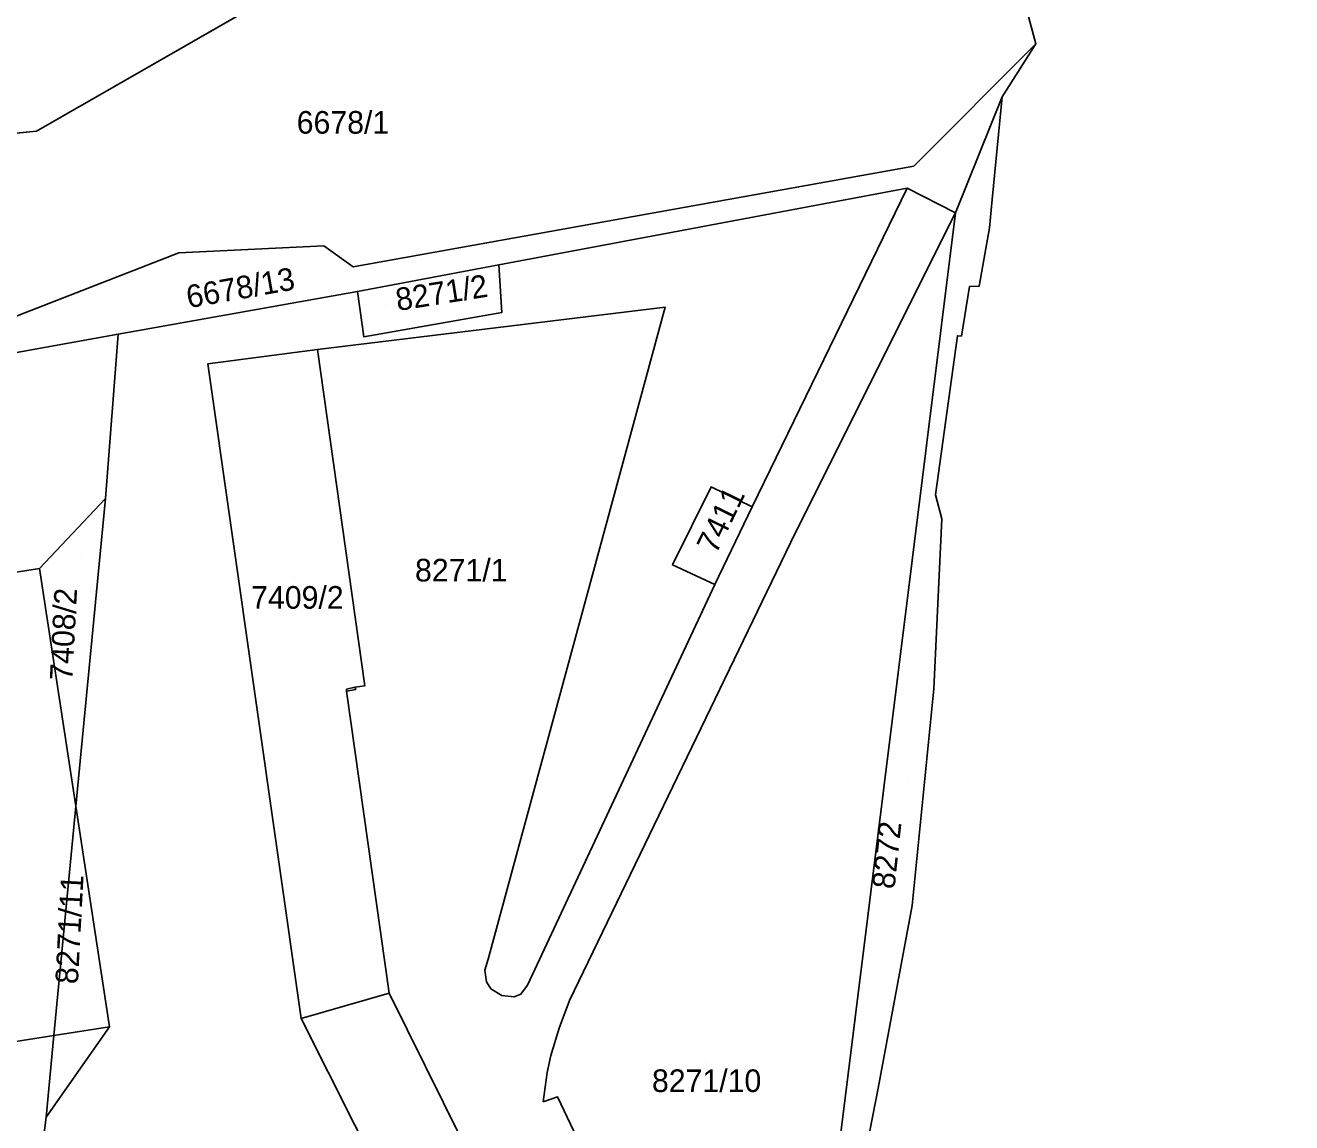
# Model space of a CAD drawing. Extents: x -266199 to -261993, y -1239047 to -1235108.
# Drawn here: x -263547 to -263435, y -1235957.8 to -1235860.7 of the extents above; entities that cross this region are included whole.
import ezdxf

# ---------------------------------------------------------------- set-up
doc = ezdxf.new("R2010")
doc.units = 0
for name, color, linetype in [('body_kn', 7, 'Continuous'), ('kladpar_druhypozemkov', 7, 'Continuous'), ('kladpar_hranice', 7, 'Continuous'), ('kladpar_parcelnecisla', 7, 'Continuous'), ('kladpar_plochy', 7, 'Continuous'), ('zappar_hrandruhpozemk', 7, 'Continuous'), ('zuob_linie', 7, 'Continuous'), ('zuob_plochy', 7, 'Continuous')]:
    doc.layers.add(name, color=color, linetype=linetype)

msp = doc.modelspace()

# ---------------------------------------------------------------- linework, layer by layer
at = {"layer": 'body_kn'}
for p, q in [((-263457.62, -1235862.38), (-263457.62, -1235862.38)), ((-263460.61, -1235867.04), (-263460.61, -1235867.04)), ((-263460.61, -1235867.04), (-263460.61, -1235867.04)), ((-263545.99, -1235870.09), (-263545.99, -1235870.09)), ((-263468.42, -1235873.18), (-263468.42, -1235873.18)), ((-263468.99, -1235875.12), (-263468.99, -1235875.12)), ((-263461.48, -1235876.14), (-263461.48, -1235876.14)), ((-263464.72, -1235877.32), (-263464.72, -1235877.32)), ((-263464.72, -1235877.32), (-263464.72, -1235877.32)), ((-263461.72, -1235878.64), (-263461.72, -1235878.64)), ((-263533.38, -1235880.86), (-263533.38, -1235880.86)), ((-263520.58, -1235880.23), (-263520.58, -1235880.23)), ((-263505.1, -1235881.91), (-263505.1, -1235881.91)), ((-263517.97, -1235882.09), (-263517.97, -1235882.09)), ((-263463.48, -1235883.81), (-263463.48, -1235883.81)), ((-263462.62, -1235883.78), (-263462.62, -1235883.78)), ((-263517.6, -1235884.25), (-263517.6, -1235884.25)), ((-263504.84, -1235886.13), (-263504.84, -1235886.13)), ((-263490.38, -1235885.65), (-263490.38, -1235885.65)), ((-263538.75, -1235888.03), (-263538.75, -1235888.03)), ((-263538.75, -1235888.03), (-263538.75, -1235888.03)), ((-263517.05, -1235888.26), (-263517.05, -1235888.26)), ((-263517.05, -1235888.26), (-263517.05, -1235888.26)), ((-263464.55, -1235888.18), (-263464.55, -1235888.18)), ((-263464.2, -1235888.21), (-263464.2, -1235888.21)), ((-263521.13, -1235889.38), (-263521.13, -1235889.38)), ((-263530.83, -1235890.66), (-263530.83, -1235890.66)), ((-263486.33, -1235901.54), (-263486.33, -1235901.54)), ((-263486.33, -1235901.54), (-263486.33, -1235901.54)), ((-263539.89, -1235902.57), (-263539.89, -1235902.57)), ((-263539.89, -1235902.57), (-263539.89, -1235902.57)), ((-263466.48, -1235902.24), (-263466.48, -1235902.24)), ((-263482.71, -1235903.31), (-263482.71, -1235903.31)), ((-263465.92, -1235904.35), (-263465.92, -1235904.35)), ((-263478.89, -1235905.62), (-263478.89, -1235905.62)), ((-263545.7, -1235908.74), (-263545.7, -1235908.74)), ((-263545.7, -1235908.74), (-263545.7, -1235908.74)), ((-263489.73, -1235908.43), (-263489.73, -1235908.43)), ((-263485.99, -1235910.18), (-263485.99, -1235910.18)), ((-263518.58, -1235919.42), (-263518.58, -1235919.42)), ((-263518.57, -1235919.61), (-263518.57, -1235919.61)), ((-263518.57, -1235919.61), (-263518.57, -1235919.61)), ((-263517.82, -1235919.26), (-263517.82, -1235919.26)), ((-263517.75, -1235919.45), (-263517.75, -1235919.45)), ((-263516.95, -1235919.14), (-263516.95, -1235919.14)), ((-263466.64, -1235919.39), (-263466.64, -1235919.39)), ((-263542.5, -1235929.78), (-263542.5, -1235929.78)), ((-263542.5, -1235929.78), (-263542.5, -1235929.78)), ((-263468.54, -1235938.54), (-263468.54, -1235938.54)), ((-263506.03, -1235943.28), (-263506.03, -1235943.28)), ((-263506.34, -1235944.26), (-263506.34, -1235944.26)), ((-263506.2, -1235945.29), (-263506.2, -1235945.29)), ((-263502.56, -1235945.6), (-263502.56, -1235945.6)), ((-263514.79, -1235946.31), (-263514.79, -1235946.31)), ((-263514.79, -1235946.31), (-263514.79, -1235946.31)), ((-263505.81, -1235945.91), (-263505.81, -1235945.91)), ((-263504.83, -1235946.51), (-263504.83, -1235946.51)), ((-263503.73, -1235946.61), (-263503.73, -1235946.61)), ((-263503.16, -1235946.39), (-263503.16, -1235946.39)), ((-263498.84, -1235946.95), (-263498.84, -1235946.95)), ((-263522.57, -1235948.54), (-263522.57, -1235948.54)), ((-263544.44, -1235950.05), (-263544.44, -1235950.05)), ((-263539.53, -1235949.28), (-263539.53, -1235949.28)), ((-263539.53, -1235949.28), (-263539.53, -1235949.28)), ((-263499.77, -1235949.39), (-263499.77, -1235949.39)), ((-263500.5, -1235951.81), (-263500.5, -1235951.81)), ((-263500.82, -1235953.31), (-263500.82, -1235953.31)), ((-263471.57, -1235954.7), (-263471.57, -1235954.7)), ((-263499.9, -1235955.47), (-263499.9, -1235955.47)), ((-263501.17, -1235955.9), (-263501.17, -1235955.9)), ((-263545.13, -1235957.25), (-263545.13, -1235957.25))]:
    msp.add_line(p, q, dxfattribs=at)
at = {"layer": 'kladpar_druhypozemkov'}
for p, q in [((-263518.66, -1235867.71), (-263518.66, -1235867.71)), ((-263528.7, -1235883.19), (-263528.7, -1235883.19)), ((-263515.09, -1235885.49), (-263515.09, -1235885.49)), ((-263486.62, -1235904.83), (-263486.62, -1235904.83)), ((-263542, -1235907.71), (-263542, -1235907.71)), ((-263508.52, -1235907.3), (-263508.52, -1235907.3)), ((-263523.19, -1235909.59), (-263523.19, -1235909.59)), ((-263468.9, -1235927.67), (-263468.9, -1235927.67)), ((-263541.67, -1235949.19), (-263541.67, -1235949.19)), ((-263486.77, -1235952.44), (-263486.77, -1235952.44))]:
    msp.add_line(p, q, dxfattribs=at)
at = {"layer": 'kladpar_hranice'}
for points in [[(-263515.47, -1235803.02), (-263509.46, -1235817.94), (-263503.31, -1235833.21), (-263496.84, -1235849.27), (-263516.92, -1235853.41), (-263545.99, -1235870.09), (-263582.85, -1235873.67), (-263680.14, -1235908.53), (-263715.75, -1235892.23), (-263727.87, -1235876.45), (-263728.71, -1235875.42), (-263746.44, -1235854.19), (-263752.76, -1235826.07), (-263753.8, -1235821.45), (-263755.26, -1235814.98), (-263756.07, -1235811.36), (-263761.44, -1235787.48), (-263755.72, -1235785.97), (-263737.47, -1235780.83), (-263736.2, -1235780.47), (-263723.08, -1235776.97), (-263716.54, -1235775.23), (-263687.62, -1235767.25)], [(-263680.14, -1235908.53), (-263582.85, -1235873.67), (-263545.99, -1235870.09), (-263516.92, -1235853.41), (-263496.84, -1235849.27), (-263491.16, -1235848.11), (-263435, -1235836.54)], [(-263435, -1235836.54), (-263453.4, -1235856.95), (-263458.68, -1235858.38), (-263457.62, -1235862.38), (-263468.42, -1235873.18), (-263517.97, -1235882.09), (-263520.58, -1235880.23), (-263533.38, -1235880.86), (-263552.78, -1235888.39), (-263580.58, -1235893.25), (-263665.76, -1235908.58)], [(-263665.76, -1235908.58), (-263580.58, -1235893.25), (-263552.78, -1235888.39), (-263533.38, -1235880.86), (-263520.58, -1235880.23), (-263517.97, -1235882.09), (-263468.42, -1235873.18), (-263457.62, -1235862.38), (-263460.61, -1235867.04), (-263464.72, -1235877.32), (-263468.99, -1235875.12), (-263505.1, -1235881.91), (-263517.6, -1235884.25), (-263538.75, -1235888.03), (-263613.37, -1235901.51), (-263645.45, -1235907.21)], [(-263460.61, -1235867.04), (-263461.48, -1235876.14), (-263461.72, -1235878.64), (-263462.62, -1235883.78), (-263463.48, -1235883.81), (-263464.2, -1235888.21), (-263464.55, -1235888.18), (-263466.48, -1235902.24), (-263465.92, -1235904.35), (-263466.64, -1235919.39), (-263468.54, -1235938.54), (-263471.57, -1235954.7), (-263473.59, -1235965.11), (-263475.23, -1235971.09), (-263476.18, -1235976.82), (-263477.84, -1235984.7), (-263477.39, -1235978.98), (-263464.72, -1235877.32), (-263460.61, -1235867.04)], [(-263549.43, -1235991.3), (-263545.13, -1235957.25), (-263539.53, -1235949.28), (-263542.5, -1235929.78), (-263539.89, -1235902.57), (-263538.75, -1235888.03), (-263517.6, -1235884.25), (-263517.05, -1235888.26), (-263504.84, -1235886.13), (-263505.1, -1235881.91), (-263468.99, -1235875.12), (-263482.71, -1235903.31), (-263486.33, -1235901.54), (-263489.73, -1235908.43), (-263485.99, -1235910.18), (-263502.56, -1235945.6), (-263503.16, -1235946.39), (-263503.73, -1235946.61), (-263504.83, -1235946.51), (-263505.81, -1235945.91), (-263506.2, -1235945.29), (-263506.34, -1235944.26), (-263506.03, -1235943.28), (-263490.38, -1235885.65), (-263521.13, -1235889.38), (-263530.83, -1235890.66), (-263522.57, -1235948.54), (-263515.45, -1235962.72)], [(-263508.41, -1235959.21), (-263514.79, -1235946.31), (-263518.57, -1235919.61), (-263517.75, -1235919.45), (-263517.82, -1235919.26), (-263516.95, -1235919.14), (-263521.13, -1235889.38), (-263490.38, -1235885.65), (-263506.03, -1235943.28), (-263506.34, -1235944.26), (-263506.2, -1235945.29), (-263505.81, -1235945.91), (-263504.83, -1235946.51), (-263503.73, -1235946.61), (-263503.16, -1235946.39), (-263502.56, -1235945.6), (-263485.99, -1235910.18), (-263482.71, -1235903.31), (-263468.99, -1235875.12), (-263464.72, -1235877.32), (-263478.89, -1235905.62), (-263498.84, -1235946.95), (-263499.77, -1235949.39), (-263500.5, -1235951.81), (-263500.82, -1235953.31), (-263501.17, -1235955.9), (-263499.9, -1235955.47), (-263493.56, -1235968.84)], [(-263509.34, -1236068.08), (-263510.25, -1236056.55), (-263510.28, -1236052.15), (-263509.47, -1236048.48), (-263508.21, -1236045.4), (-263506.73, -1236042.36), (-263505.2, -1236039.14), (-263488.19, -1236003.23), (-263482.98, -1235992.26), (-263485.34, -1235986.12), (-263493.56, -1235968.84), (-263499.9, -1235955.47), (-263501.17, -1235955.9), (-263500.82, -1235953.31), (-263500.5, -1235951.81), (-263499.77, -1235949.39), (-263498.84, -1235946.95), (-263478.89, -1235905.62), (-263464.72, -1235877.32)], [(-263464.72, -1235877.32), (-263477.39, -1235978.98), (-263477.84, -1235984.7), (-263481.68, -1235996.91), (-263481.86, -1236000.39), (-263482.34, -1236016.25), (-263493.86, -1236016.65), (-263506.48, -1236059.64), (-263507.66, -1236063.84), (-263508.07, -1236073.96)], [(-263517.05, -1235888.26), (-263517.6, -1235884.25), (-263505.1, -1235881.91), (-263504.84, -1235886.13), (-263517.05, -1235888.26)], [(-263613.37, -1235901.51), (-263538.75, -1235888.03)], [(-263538.75, -1235888.03), (-263539.89, -1235902.57), (-263545.7, -1235908.74), (-263542.5, -1235929.78), (-263544.44, -1235950.05), (-263545.13, -1235957.25), (-263549.43, -1235991.3)], [(-263514.79, -1235946.31), (-263522.57, -1235948.54), (-263530.83, -1235890.66), (-263521.13, -1235889.38), (-263516.95, -1235919.14), (-263517.82, -1235919.26), (-263517.75, -1235919.45), (-263518.57, -1235919.61), (-263514.79, -1235946.31)], [(-263486.33, -1235901.54), (-263482.71, -1235903.31), (-263485.99, -1235910.18), (-263489.73, -1235908.43), (-263486.33, -1235901.54)], [(-263539.89, -1235902.57), (-263542.5, -1235929.78), (-263545.7, -1235908.74), (-263539.89, -1235902.57)], [(-263542.5, -1235929.78), (-263539.53, -1235949.28), (-263545.13, -1235957.25), (-263544.44, -1235950.05), (-263542.5, -1235929.78)], [(-263515.45, -1235962.72), (-263522.57, -1235948.54), (-263514.79, -1235946.31), (-263508.41, -1235959.21)]]:
    msp.add_lwpolyline(points, dxfattribs=at)
at = {"layer": 'kladpar_plochy'}
for p, q in [((-263516.92, -1235853.41), (-263545.99, -1235870.09)), ((-263545.99, -1235870.09), (-263582.85, -1235873.67)), ((-263482.71, -1235903.31), (-263468.99, -1235875.12)), ((-263468.99, -1235875.12), (-263464.72, -1235877.32)), ((-263478.89, -1235905.62), (-263464.72, -1235877.32)), ((-263464.72, -1235877.32), (-263478.89, -1235905.62)), ((-263464.72, -1235877.32), (-263477.39, -1235978.98)), ((-263521.13, -1235889.38), (-263490.38, -1235885.65)), ((-263490.38, -1235885.65), (-263506.03, -1235943.28)), ((-263516.95, -1235919.14), (-263521.13, -1235889.38)), ((-263485.99, -1235910.18), (-263482.71, -1235903.31)), ((-263498.84, -1235946.95), (-263478.89, -1235905.62)), ((-263478.89, -1235905.62), (-263498.84, -1235946.95)), ((-263502.56, -1235945.6), (-263485.99, -1235910.18)), ((-263518.57, -1235919.61), (-263517.75, -1235919.45)), ((-263514.79, -1235946.31), (-263518.57, -1235919.61)), ((-263517.82, -1235919.26), (-263516.95, -1235919.14)), ((-263517.75, -1235919.45), (-263517.82, -1235919.26)), ((-263506.03, -1235943.28), (-263506.34, -1235944.26)), ((-263506.34, -1235944.26), (-263506.2, -1235945.29)), ((-263506.2, -1235945.29), (-263505.81, -1235945.91)), ((-263503.16, -1235946.39), (-263502.56, -1235945.6)), ((-263508.41, -1235959.21), (-263514.79, -1235946.31)), ((-263505.81, -1235945.91), (-263504.83, -1235946.51)), ((-263504.83, -1235946.51), (-263503.73, -1235946.61)), ((-263503.73, -1235946.61), (-263503.16, -1235946.39)), ((-263499.77, -1235949.39), (-263498.84, -1235946.95)), ((-263498.84, -1235946.95), (-263499.77, -1235949.39)), ((-263500.5, -1235951.81), (-263499.77, -1235949.39)), ((-263499.77, -1235949.39), (-263500.5, -1235951.81)), ((-263500.82, -1235953.31), (-263500.5, -1235951.81)), ((-263500.5, -1235951.81), (-263500.82, -1235953.31)), ((-263501.17, -1235955.9), (-263500.82, -1235953.31)), ((-263500.82, -1235953.31), (-263501.17, -1235955.9)), ((-263499.9, -1235955.47), (-263501.17, -1235955.9)), ((-263501.17, -1235955.9), (-263499.9, -1235955.47)), ((-263493.56, -1235968.84), (-263499.9, -1235955.47)), ((-263499.9, -1235955.47), (-263493.56, -1235968.84))]:
    msp.add_line(p, q, dxfattribs=at)
for points in [[(-263435, -1235836.54), (-263453.4, -1235856.95), (-263458.68, -1235858.38), (-263457.62, -1235862.38), (-263468.42, -1235873.18), (-263517.97, -1235882.09), (-263520.58, -1235880.23), (-263533.38, -1235880.86), (-263552.78, -1235888.39), (-263580.58, -1235893.25), (-263665.76, -1235908.58), (-263680.14, -1235908.53), (-263582.85, -1235873.67), (-263545.99, -1235870.09), (-263516.92, -1235853.41), (-263496.84, -1235849.27), (-263491.16, -1235848.11)], [(-263645.45, -1235907.21), (-263665.76, -1235908.58), (-263580.58, -1235893.25), (-263552.78, -1235888.39), (-263533.38, -1235880.86), (-263520.58, -1235880.23), (-263517.97, -1235882.09), (-263468.42, -1235873.18), (-263457.62, -1235862.38), (-263460.61, -1235867.04), (-263464.72, -1235877.32), (-263468.99, -1235875.12), (-263505.1, -1235881.91), (-263517.6, -1235884.25), (-263538.75, -1235888.03), (-263613.37, -1235901.51)], [(-263460.61, -1235867.04), (-263461.48, -1235876.14), (-263461.72, -1235878.64), (-263462.62, -1235883.78), (-263463.48, -1235883.81), (-263464.2, -1235888.21), (-263464.55, -1235888.18), (-263466.48, -1235902.24), (-263465.92, -1235904.35), (-263466.64, -1235919.39), (-263468.54, -1235938.54), (-263471.57, -1235954.7), (-263473.59, -1235965.11), (-263475.23, -1235971.09), (-263476.18, -1235976.82), (-263477.84, -1235984.7), (-263477.39, -1235978.98), (-263464.72, -1235877.32)], [(-263517.05, -1235888.26), (-263517.6, -1235884.25), (-263505.1, -1235881.91), (-263504.84, -1235886.13)], [(-263514.79, -1235946.31), (-263522.57, -1235948.54), (-263530.83, -1235890.66), (-263521.13, -1235889.38), (-263516.95, -1235919.14), (-263517.82, -1235919.26), (-263517.75, -1235919.45), (-263518.57, -1235919.61)], [(-263486.33, -1235901.54), (-263482.71, -1235903.31), (-263485.99, -1235910.18), (-263489.73, -1235908.43)], [(-263539.89, -1235902.57), (-263542.5, -1235929.78), (-263545.7, -1235908.74)], [(-263542.5, -1235929.78), (-263539.53, -1235949.28), (-263545.13, -1235957.25), (-263544.44, -1235950.05)]]:
    msp.add_lwpolyline(points, close=True, dxfattribs=at)
for points in [[(-263549.43, -1235991.3), (-263545.13, -1235957.25), (-263539.53, -1235949.28), (-263542.5, -1235929.78), (-263539.89, -1235902.57), (-263538.75, -1235888.03), (-263517.6, -1235884.25), (-263517.05, -1235888.26), (-263504.84, -1235886.13), (-263505.1, -1235881.91), (-263468.99, -1235875.12), (-263482.71, -1235903.31), (-263486.33, -1235901.54), (-263489.73, -1235908.43), (-263485.99, -1235910.18), (-263502.56, -1235945.6), (-263503.16, -1235946.39), (-263503.73, -1235946.61), (-263504.83, -1235946.51), (-263505.81, -1235945.91), (-263506.2, -1235945.29), (-263506.34, -1235944.26), (-263506.03, -1235943.28), (-263490.38, -1235885.65), (-263521.13, -1235889.38), (-263530.83, -1235890.66), (-263522.57, -1235948.54), (-263515.45, -1235962.72)], [(-263613.37, -1235901.51), (-263538.75, -1235888.03), (-263539.89, -1235902.57), (-263545.7, -1235908.74), (-263542.5, -1235929.78), (-263544.44, -1235950.05), (-263545.13, -1235957.25), (-263549.43, -1235991.3)], [(-263515.45, -1235962.72), (-263522.57, -1235948.54), (-263514.79, -1235946.31), (-263508.41, -1235959.21)]]:
    msp.add_lwpolyline(points, dxfattribs=at)
at = {"layer": 'zappar_hrandruhpozemk'}
for p, q in [((-263545.7, -1235908.74), (-263565.95, -1235912.01)), ((-263518.58, -1235919.42), (-263517.82, -1235919.26)), ((-263518.57, -1235919.61), (-263518.58, -1235919.42)), ((-263559.72, -1235952.45), (-263544.44, -1235950.05)), ((-263539.53, -1235949.28), (-263544.44, -1235950.05))]:
    msp.add_line(p, q, dxfattribs=at)
at = {"layer": 'zuob_linie'}
for points in [[(-263680.14, -1235908.53), (-263582.85, -1235873.67), (-263545.99, -1235870.09), (-263516.92, -1235853.41)], [(-263458.68, -1235858.38), (-263457.62, -1235862.38), (-263460.61, -1235867.04), (-263461.48, -1235876.14), (-263461.72, -1235878.64), (-263462.62, -1235883.78), (-263463.48, -1235883.81), (-263464.2, -1235888.21), (-263464.55, -1235888.18), (-263466.48, -1235902.24), (-263465.92, -1235904.35), (-263466.64, -1235919.39), (-263468.54, -1235938.54), (-263471.57, -1235954.7), (-263473.59, -1235965.11)]]:
    msp.add_lwpolyline(points, dxfattribs=at)
at = {"layer": 'zuob_plochy'}
for points in [[(-263680.14, -1235908.53), (-263582.85, -1235873.67), (-263545.99, -1235870.09), (-263516.92, -1235853.41)], [(-263458.68, -1235858.38), (-263457.62, -1235862.38), (-263460.61, -1235867.04), (-263461.48, -1235876.14), (-263461.72, -1235878.64), (-263462.62, -1235883.78), (-263463.48, -1235883.81), (-263464.2, -1235888.21), (-263464.55, -1235888.18), (-263466.48, -1235902.24), (-263465.92, -1235904.35), (-263466.64, -1235919.39), (-263468.54, -1235938.54), (-263471.57, -1235954.7), (-263473.59, -1235965.11)]]:
    msp.add_lwpolyline(points, dxfattribs=at)

# ---------------------------------------------------------------- texts
at = {"layer": 'kladpar_parcelnecisla'}
for s, p in [('6678/1', (-263522.97, -1235870.31)), ('8271/1', (-263512.51, -1235909.9)), ('7409/2', (-263527, -1235912.31)), ('8271/10', (-263491.56, -1235955.04))]:
    msp.add_text(s, height=2, dxfattribs=at).set_placement(p)
for s, rotation, p in [('6678/13', 10, (-263532.54, -1235885.75)), ('8271/2', 9, (-263514.05, -1235885.99)), ('7411', 64, (-263485.89, -1235907.55)), ('7408/2', 87, (-263542.81, -1235918.71)), ('8272', 84, (-263470.12, -1235937.15)), ('8271/11', 87, (-263542.32, -1235945.53))]:
    msp.add_text(s, height=2, rotation=rotation, dxfattribs=at).set_placement(p)

doc.saveas('drawing.dxf')
